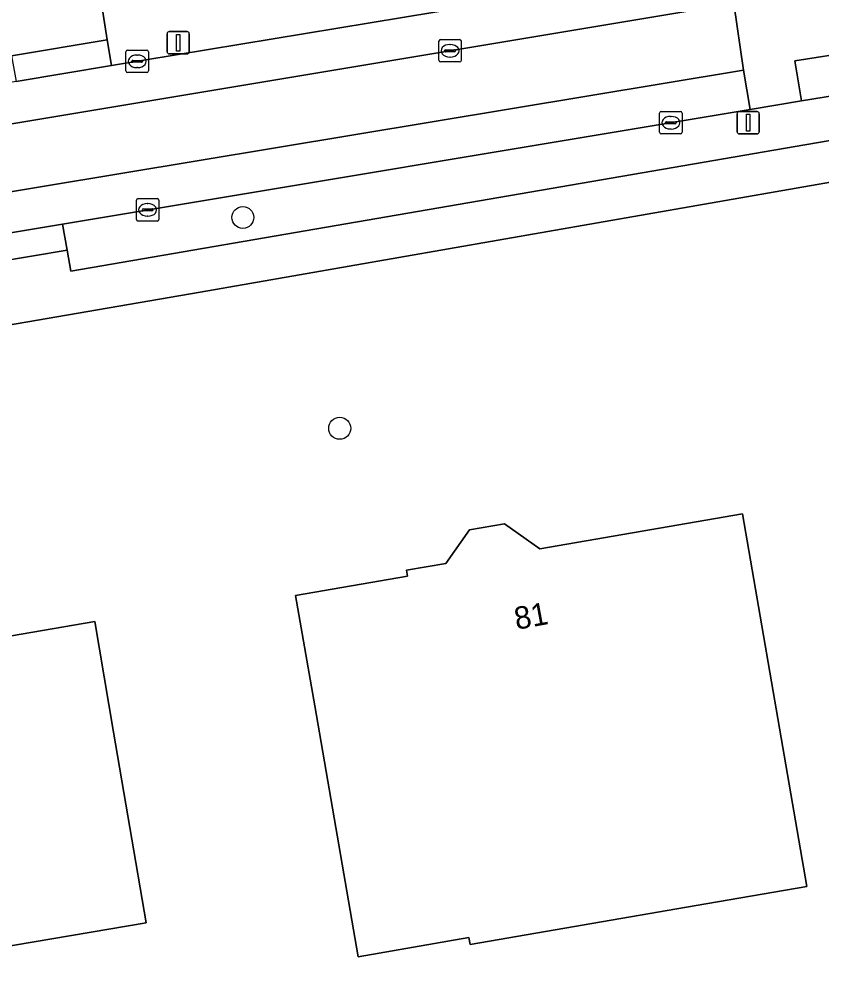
# Model space of a CAD drawing. Extents: x 161772 to 163126, y 383092 to 383917.
# Drawn here: x 162368.89 to 162404.63, y 383607.77 to 383650.31 of the extents above; entities that cross this region are included whole.
import ezdxf

# ---------------------------------------------------------------- set-up
doc = ezdxf.new("R2010")
doc.units = 0
for name, color, linetype in [('IMGEO_Boom', 7, 'Continuous'), ('IMGEO_Erf', 7, 'Continuous'), ('IMGEO_Groenvoorziening', 7, 'Continuous'), ('IMGEO_Kolk', 7, 'Continuous'), ('IMGEO_Lichtmast', 7, 'Continuous'), ('IMGEO_Pand', 7, 'Continuous'), ('IMGEO_Pand_nummerreeks', 7, 'Continuous'), ('IMGEO_Rijbaan_lokaal_gesloten', 7, 'Continuous'), ('IMGEO_Rijbaan_lokaal_open', 7, 'Continuous'), ('IMGEO_Rioolput', 7, 'Continuous'), ('IMGEO_Voetpad_open', 7, 'Continuous')]:
    doc.layers.add(name, color=color, linetype=linetype)

msp = doc.modelspace()

# ---------------------------------------------------------------- linework, layer by layer
at = {"layer": 'IMGEO_Boom'}
for centre in [(162378.85, 383641.47), (162383.164, 383632.077)]:
    msp.add_circle(centre, 0.489, dxfattribs=at)
at = {"layer": 'IMGEO_Erf'}
msp.add_lwpolyline([(162425.533, 383645.467), (162423.412, 383645.583), (162412.338, 383644.315), (162376.943, 383638.143), (162297.948, 383624.537)], dxfattribs=at)
for points in [[(162399.03, 383610.816), (162388.968, 383609.079), (162388.915, 383609.387), (162383.98, 383608.535), (162382.052, 383619.707), (162381.201, 383624.634), (162386.186, 383625.494), (162386.141, 383625.755), (162387.882, 383626.056), (162388.939, 383627.555), (162390.495, 383627.823), (162392.069, 383626.713), (162401.091, 383628.27), (162403.957, 383611.666)], [(162361.135, 383607.772), (162359.769, 383615.794), (162358.93, 383620.723), (162357.724, 383620.505), (162357.632, 383621.161), (162361.053, 383621.754), (162360.917, 383622.55), (162362.74, 383622.839), (162362.922, 383621.868), (162372.254, 383623.468), (162373.093, 383618.539), (162374.539, 383610.05)]]:
    msp.add_lwpolyline(points, close=True, dxfattribs=at)
at = {"layer": 'IMGEO_Groenvoorziening'}
msp.add_lwpolyline([(162387.941, 383653.686), (162387.376, 383653.467), (162372.551, 383650.994), (162372.814, 383649.387), (162373.004, 383648.235), (162396.033, 383652.056), (162395.827, 383653.243), (162395.55, 383654.831), (162391.085, 383654.088), (162390.317, 383654.172)], dxfattribs=at)
msp.add_lwpolyline([(162406.288, 383647.086), (162403.73, 383646.66), (162401.438, 383646.278), (162370.817, 383641.176), (162371.026, 383640.009), (162371.192, 383639.08), (162406.633, 383645.187), (162406.496, 383645.939)], close=True, dxfattribs=at)
at = {"layer": 'IMGEO_Kolk'}
for p, q in [((162373.645, 383647.999), (162373.645, 383648.851)), ((162373.72, 383648.925), (162374.572, 383648.925)), ((162374.646, 383648.851), (162374.646, 383647.999)), ((162373.904, 383648.419), (162373.904, 383648.431)), ((162374.342, 383648.382), (162373.944, 383648.382)), ((162373.947, 383648.468), (162374.345, 383648.468)), ((162374.133, 383648.705), (162374.158, 383648.705)), ((162374.388, 383648.431), (162374.388, 383648.419)), ((162374.572, 383647.925), (162373.72, 383647.925)), ((162374.156, 383648.145), (162374.131, 383648.145)), ((162397.407, 383645.264), (162397.407, 383646.116)), ((162397.482, 383646.19), (162398.334, 383646.19)), ((162397.895, 383645.97), (162397.92, 383645.97)), ((162398.408, 383646.116), (162398.408, 383645.264)), ((162397.666, 383645.684), (162397.666, 383645.696)), ((162398.104, 383645.647), (162397.706, 383645.647)), ((162397.709, 383645.733), (162398.107, 383645.733)), ((162397.918, 383645.41), (162397.893, 383645.41)), ((162398.15, 383645.696), (162398.15, 383645.684)), ((162398.334, 383645.19), (162397.482, 383645.19)), ((162374.108, 383641.382), (162374.108, 383642.234)), ((162374.183, 383642.308), (162375.035, 383642.308)), ((162374.596, 383642.088), (162374.621, 383642.088)), ((162375.109, 383642.234), (162375.109, 383641.382)), ((162374.367, 383641.802), (162374.367, 383641.814)), ((162374.805, 383641.765), (162374.407, 383641.765)), ((162374.41, 383641.851), (162374.808, 383641.851)), ((162374.851, 383641.814), (162374.851, 383641.802)), ((162375.035, 383641.308), (162374.183, 383641.308)), ((162374.619, 383641.528), (162374.594, 383641.528))]:
    msp.add_line(p, q, dxfattribs=at)
for points in [[(162373.645, 383647.999), (162373.645, 383648.851)], [(162373.72, 383648.925), (162374.572, 383648.925)], [(162374.646, 383648.851), (162374.646, 383647.999)], [(162374.572, 383647.925), (162373.72, 383647.925)], [(162397.407, 383645.264), (162397.407, 383646.116)], [(162397.482, 383646.19), (162398.334, 383646.19)], [(162398.408, 383646.116), (162398.408, 383645.264)], [(162398.334, 383645.19), (162397.482, 383645.19)], [(162374.108, 383641.382), (162374.108, 383642.234)], [(162374.183, 383642.308), (162375.035, 383642.308)], [(162375.109, 383642.234), (162375.109, 383641.382)], [(162375.035, 383641.308), (162374.183, 383641.308)]]:
    msp.add_lwpolyline(points, dxfattribs=at)
for centre, radius, start, end in [((162373.722, 383648.849), 0.0765, 91.552, 178.448), ((162373.722, 383648.849), 0.0765, 91.552, 178.448), ((162374.57, 383648.849), 0.0765, 1.552, 88.448), ((162374.57, 383648.849), 0.0765, 1.552, 88.448), ((162373.944, 383648.428), 0.0403, 85.8775, 175.7526), ((162373.941, 383648.418), 0.0366, 178.938, 274.7102), ((162374.345, 383648.425), 0.043, 264.8664, 352.4533), ((162374.349, 383648.43), 0.0386, 1.7309, 96.639), ((162373.722, 383648.001), 0.0765, 181.552, 268.448), ((162373.722, 383648.001), 0.0765, 181.552, 268.448), ((162374.57, 383648.001), 0.0765, 271.552, 358.448), ((162374.57, 383648.001), 0.0765, 271.552, 358.448), ((162397.484, 383646.114), 0.0765, 91.552, 178.448), ((162397.484, 383646.114), 0.0765, 91.552, 178.448), ((162398.332, 383646.114), 0.0765, 1.552, 88.448), ((162398.332, 383646.114), 0.0765, 1.552, 88.448), ((162397.706, 383645.693), 0.0403, 85.8775, 175.7526), ((162397.703, 383645.683), 0.0366, 178.938, 274.7102), ((162398.107, 383645.69), 0.043, 264.8664, 352.4533), ((162398.111, 383645.695), 0.0386, 1.7309, 96.639), ((162397.484, 383645.266), 0.0765, 181.552, 268.448), ((162397.484, 383645.266), 0.0765, 181.552, 268.448), ((162398.332, 383645.266), 0.0765, 271.552, 358.448), ((162398.332, 383645.266), 0.0765, 271.552, 358.448), ((162374.185, 383642.232), 0.0765, 91.552, 178.448), ((162374.185, 383642.232), 0.0765, 91.552, 178.448), ((162375.033, 383642.232), 0.0765, 1.552, 88.448), ((162375.033, 383642.232), 0.0765, 1.552, 88.448), ((162374.407, 383641.811), 0.0403, 85.8775, 175.7526), ((162374.404, 383641.801), 0.0366, 178.938, 274.7102), ((162374.808, 383641.808), 0.043, 264.8664, 352.4533), ((162374.812, 383641.813), 0.0386, 1.7309, 96.639), ((162374.185, 383641.384), 0.0765, 181.552, 268.448), ((162374.185, 383641.384), 0.0765, 181.552, 268.448), ((162375.033, 383641.384), 0.0765, 271.552, 358.448), ((162375.033, 383641.384), 0.0765, 271.552, 358.448)]:
    msp.add_arc(centre, radius, start, end, dxfattribs=at)
for centre, major_axis, ratio, start_param, end_param in [((162374.132, 383648.425), (-0.387, 0.002), 0.722429, 4.712389, 7.853982), ((162374.157, 383648.425), (-0.39, 0.002), 0.717154, 1.570796, 4.712389), ((162397.894, 383645.69), (-0.387, 0.002), 0.722429, 4.712389, 7.853982), ((162397.919, 383645.69), (-0.39, 0.002), 0.717154, 1.570796, 4.712389), ((162374.595, 383641.808), (-0.387, 0.002), 0.722429, 4.712389, 7.853982), ((162374.62, 383641.808), (-0.39, 0.002), 0.717154, 1.570796, 4.712389)]:
    msp.add_ellipse(centre, major_axis=major_axis, ratio=ratio, start_param=start_param, end_param=end_param, dxfattribs=at)
at = {"layer": 'IMGEO_Lichtmast'}
for p, q in [((162375.475, 383648.852), (162375.475, 383649.652)), ((162375.475, 383649.652), (162375.475, 383648.852)), ((162375.575, 383649.752), (162376.365, 383649.752)), ((162376.365, 383649.752), (162375.575, 383649.752)), ((162376.465, 383649.652), (162376.465, 383648.852)), ((162376.465, 383648.852), (162376.465, 383649.652)), ((162376.365, 383648.752), (162375.575, 383648.752)), ((162375.575, 383648.752), (162376.365, 383648.752)), ((162400.853, 383645.289), (162400.853, 383646.089)), ((162400.853, 383646.089), (162400.853, 383645.289)), ((162400.953, 383646.189), (162401.743, 383646.189)), ((162401.743, 383646.189), (162400.953, 383646.189)), ((162401.843, 383646.089), (162401.843, 383645.289)), ((162401.843, 383645.289), (162401.843, 383646.089)), ((162401.743, 383645.189), (162400.953, 383645.189)), ((162400.953, 383645.189), (162401.743, 383645.189))]:
    msp.add_line(p, q, dxfattribs=at)
for points in [[(162375.895, 383649.627), (162376.045, 383649.627), (162376.045, 383648.877), (162375.895, 383648.877), (162375.895, 383649.627)], [(162401.273, 383646.064), (162401.423, 383646.064), (162401.423, 383645.314), (162401.273, 383645.314), (162401.273, 383646.064)]]:
    msp.add_lwpolyline(points, dxfattribs=at)
for centre, start, end in [((162375.575, 383649.652), 90, 180), ((162375.575, 383649.652), 90, 180), ((162376.365, 383649.652), 0, 90), ((162376.365, 383649.652), 360, 90), ((162375.575, 383648.852), 180, 270), ((162375.575, 383648.852), 180, 270), ((162376.365, 383648.852), 270, 0), ((162376.365, 383648.852), 270, 0), ((162400.953, 383646.089), 90, 180), ((162400.953, 383646.089), 90, 180), ((162401.743, 383646.089), 0, 90), ((162401.743, 383646.089), 360, 90), ((162400.953, 383645.289), 180, 270), ((162400.953, 383645.289), 180, 270), ((162401.743, 383645.289), 270, 0), ((162401.743, 383645.289), 270, 0)]:
    msp.add_arc(centre, 0.1, start, end, dxfattribs=at)
at = {"layer": 'IMGEO_Pand'}
for points in [[(162399.03, 383610.816), (162403.957, 383611.666), (162401.091, 383628.27), (162392.069, 383626.713), (162390.495, 383627.823), (162388.939, 383627.555), (162387.882, 383626.056), (162386.141, 383625.755), (162386.186, 383625.494), (162381.201, 383624.634), (162382.052, 383619.707), (162383.98, 383608.535), (162388.915, 383609.387), (162388.968, 383609.079)], [(162373.093, 383618.539), (162372.254, 383623.468), (162362.922, 383621.868), (162362.74, 383622.839), (162360.917, 383622.55), (162361.053, 383621.754), (162357.632, 383621.161), (162357.724, 383620.505), (162358.93, 383620.723), (162359.769, 383615.794), (162361.135, 383607.772), (162374.539, 383610.05)]]:
    msp.add_lwpolyline(points, close=True, dxfattribs=at)
at = {"layer": 'IMGEO_Rijbaan_lokaal_gesloten'}
for points in [[(162400.705, 383651), (162400.369, 383652.761), (162400.168, 383652.728), (162396.033, 383652.056), (162373.004, 383648.235), (162368.756, 383647.52), (162355.378, 383645.271), (162352, 383644.711), (162348.743, 383644.172), (162343.501, 383643.302), (162326.11, 383640.39), (162324.048, 383640.04), (162324.366, 383638.28)], [(162406.288, 383647.086), (162410.656, 383647.814), (162418.127, 383648.663), (162423.282, 383649.204), (162423.029, 383650.909), (162413.896, 383650.005), (162411.39, 383649.688), (162403.43, 383648.446), (162403.73, 383646.66)], [(162324.9, 383633.54), (162333.485, 383634.967), (162362.872, 383639.912), (162365.043, 383640.214), (162366.064, 383640.384), (162370.817, 383641.176), (162401.438, 383646.278), (162401.14, 383648.038), (162310.979, 383633.067), (162289.408, 383629.436), (162289.753, 383627.613), (162292.98, 383628.169), (162301.092, 383629.557), (162308.129, 383630.758), (162321.326, 383632.951)]]:
    msp.add_lwpolyline(points, close=True, dxfattribs=at)
msp.add_lwpolyline([(162218.542, 383618.178), (162232.617, 383620.137), (162272.581, 383626.655), (162272.867, 383624.864), (162289.596, 383627.588), (162289.753, 383627.613), (162289.408, 383629.436), (162310.979, 383633.067), (162401.14, 383648.038), (162400.705, 383651), (162324.366, 383638.28), (162324.048, 383640.04), (162323.182, 383639.733), (162309.656, 383637.487), (162308.33, 383637.502), (162308.644, 383635.717), (162289.263, 383632.424), (162269.16, 383629.116), (162243.686, 383625.013), (162243.382, 383626.82), (162242.808, 383626.724), (162228.274, 383624.366), (162228.426, 383622.554), (162218.34, 383621.161)], dxfattribs=at)
at = {"layer": 'IMGEO_Rijbaan_lokaal_open'}
msp.add_lwpolyline([(162400.698, 383652.814), (162400.369, 383652.761), (162400.705, 383651), (162401.14, 383648.038), (162401.438, 383646.278), (162403.73, 383646.66), (162403.43, 383648.446), (162411.39, 383649.688), (162413.896, 383650.005), (162423.029, 383650.909), (162423.282, 383649.204)], dxfattribs=at)
at = {"layer": 'IMGEO_Rioolput'}
for p, q in [((162387.576, 383648.47), (162387.576, 383649.322)), ((162387.651, 383649.396), (162388.503, 383649.396)), ((162388.577, 383649.322), (162388.577, 383648.47)), ((162387.835, 383648.89), (162387.835, 383648.902)), ((162388.273, 383648.853), (162387.875, 383648.853)), ((162387.878, 383648.939), (162388.276, 383648.939)), ((162388.064, 383649.176), (162388.089, 383649.176)), ((162388.319, 383648.902), (162388.319, 383648.89)), ((162388.503, 383648.396), (162387.651, 383648.396)), ((162388.087, 383648.616), (162388.062, 383648.616))]:
    msp.add_line(p, q, dxfattribs=at)
for points in [[(162387.576, 383648.47), (162387.576, 383649.322)], [(162387.651, 383649.396), (162388.503, 383649.396)], [(162388.577, 383649.322), (162388.577, 383648.47)], [(162388.503, 383648.396), (162387.651, 383648.396)]]:
    msp.add_lwpolyline(points, dxfattribs=at)
for centre, radius, start, end in [((162387.653, 383649.32), 0.0765, 91.552, 178.448), ((162387.653, 383649.32), 0.0765, 91.552, 178.448), ((162388.501, 383649.32), 0.0765, 1.552, 88.448), ((162388.501, 383649.32), 0.0765, 1.552, 88.448), ((162387.875, 383648.899), 0.0403, 85.8775, 175.7526), ((162387.872, 383648.889), 0.0366, 178.938, 274.7102), ((162388.276, 383648.896), 0.043, 264.8664, 352.4533), ((162388.28, 383648.901), 0.0386, 1.7309, 96.639), ((162387.653, 383648.472), 0.0765, 181.552, 268.448), ((162387.653, 383648.472), 0.0765, 181.552, 268.448), ((162388.501, 383648.472), 0.0765, 271.552, 358.448), ((162388.501, 383648.472), 0.0765, 271.552, 358.448)]:
    msp.add_arc(centre, radius, start, end, dxfattribs=at)
for centre, major_axis, ratio, start_param, end_param in [((162388.063, 383648.896), (-0.387, 0.002), 0.722429, 4.712389, 7.853982), ((162388.088, 383648.896), (-0.39, 0.002), 0.717154, 1.570796, 4.712389)]:
    msp.add_ellipse(centre, major_axis=major_axis, ratio=ratio, start_param=start_param, end_param=end_param, dxfattribs=at)
at = {"layer": 'IMGEO_Voetpad_open'}
for points in [[(162364.405, 383649.83), (162365.305, 383649.768), (162368.252, 383650.255), (162368.543, 383648.676), (162372.814, 383649.387), (162372.551, 383650.994), (162387.376, 383653.467), (162387.941, 383653.686)], [(162423.282, 383649.204), (162418.127, 383648.663), (162418.346, 383646.858), (162410.92, 383645.947), (162410.816, 383646.682), (162406.496, 383645.939), (162406.633, 383645.187), (162371.192, 383639.08), (162371.026, 383640.009), (162366.255, 383639.212), (162366.433, 383638.121), (162362.213, 383637.413), (162362.212, 383637.601), (162351.654, 383635.792), (162351.847, 383634.943), (162346.896, 383634.117), (162346.72, 383634.969), (162337.2, 383633.38), (162336.656, 383633.44), (162336.728, 383633.004), (162325.301, 383631.116)], [(162284.546, 383622.68), (162297.948, 383624.537), (162376.943, 383638.143), (162412.338, 383644.315)]]:
    msp.add_lwpolyline(points, dxfattribs=at)
for points in [[(162368.756, 383647.52), (162373.004, 383648.235), (162372.814, 383649.387), (162368.543, 383648.676)], [(162366.064, 383640.384), (162366.255, 383639.212), (162371.026, 383640.009), (162370.817, 383641.176)]]:
    msp.add_lwpolyline(points, close=True, dxfattribs=at)

# ---------------------------------------------------------------- texts
at = {"layer": 'IMGEO_Pand_nummerreeks'}
msp.add_text('81', height=1, rotation=10.3596, dxfattribs=at).set_placement((162391.034, 383623.097))

doc.saveas('drawing.dxf')
